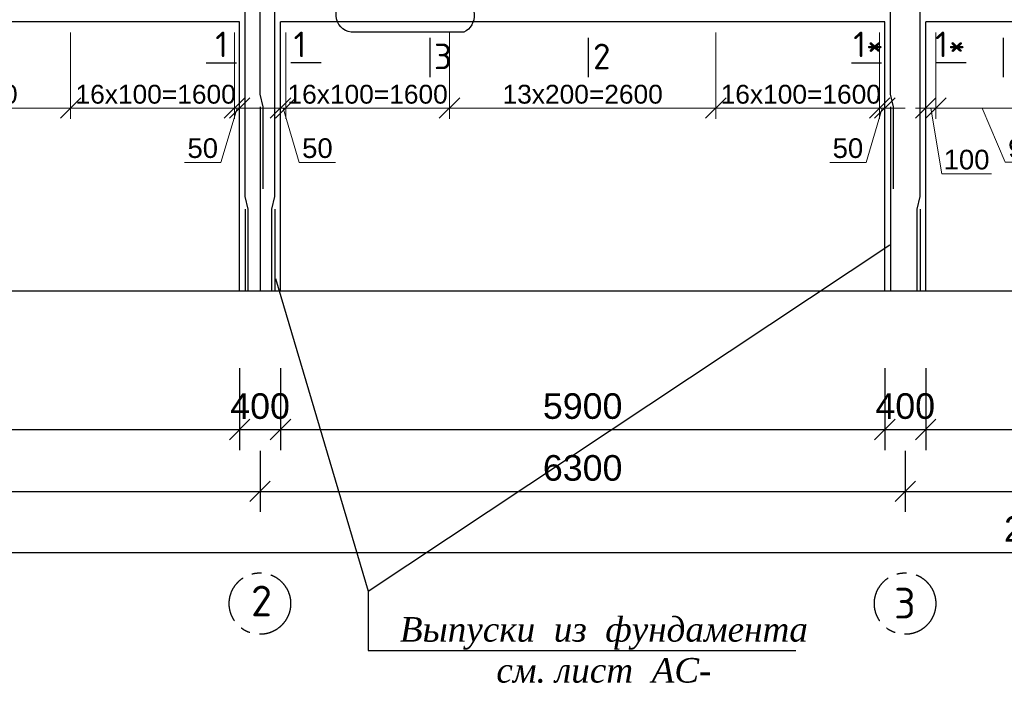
# Model space of a CAD drawing. Header units: millimetres. Extents: x 2063114 to 14983986, y -126020516 to 213791.
# Tile 572 of 656: x 2331609 to 2341224, y -313410 to -306928. Entities that reach past the tile are written whole.
import ezdxf

# ---------------------------------------------------------------- set-up
doc = ezdxf.new("R2010")
doc.units = ezdxf.units.MM
doc.linetypes.add('ACAD_ISO10W100', pattern=[18, 12, -3, 0, -3])
doc.linetypes.add('осевая', pattern=[50.8, 31.75, -6.35, 6.35, -6.35])
doc.layers.get('Defpoints').update_dxf_attribs({"color": 6, "lineweight": 35})
doc.layers.add('пунктир', color=1, linetype='ACAD_ISO10W100')
doc.layers.add('РАЗМЕР АР', color=150, linetype='Continuous', lineweight=20)
doc.styles.add('seviyorum', font='times.ttf')
doc.styles.get("Standard").update_dxf_attribs({"font": 'arial.ttf'})
doc.styles.add('СПДС', font='isocpeur.ttf')
doc.dimstyles.new('1-100', dxfattribs={"dimtxt": 300, "dimasz": 250, "dimexe": 130, "dimexo": 130, "dimgap": 50, "dimtad": 1, "dimdec": 0, "dimtxsty": 'seviyorum', "dimblk": 'OBLIQUE', "dimcen": 250, "dimdle": 125, "dimclrd": 256, "dimclre": 256, "dimclrt": 256, "dimadec": 0, "dimazin": 0, "dimtfac": 1, "dimtdec": 0, "dimtmove": 1, "dimatfit": 3, "dimldrblk": 'OBLIQUE', "dimfxl": 200, "dimlwd": -1, "dimlwe": -1, "dimarcsym": 0})
doc.dimstyles.new('STANDARD$0', dxfattribs={"dimtxt": 250, "dimasz": 200, "dimexe": 200, "dimexo": 300, "dimgap": 100, "dimtad": 1, "dimdec": 0, "dimzin": 1, "dimdsep": 46, "dimtxsty": 'Standard', "dimblk1": 'OBLIQUE', "dimblk2": 'OBLIQUE', "dimsah": 1, "dimcen": 2.5, "dimdle": 200, "dimadec": 0, "dimazin": 0, "dimtfac": 1, "dimtdec": 0, "dimtmove": 0, "dimatfit": 3, "dimldrblk": 'OBLIQUE', "dimfxl": 600, "dimfxlon": 1, "dimtolj": 1, "dimtzin": 1, "dimarcsym": 0})

# ---------------------------------------------------------------- blocks, each defined once
blk = doc.blocks.new('_Oblique')
at = {"color": 0, "linetype": 'ByBlock', "lineweight": -2}
blk.add_line((-0.5, -0.5), (0.5, 0.5), dxfattribs=at)
blk = doc.blocks.new('*D1747')
at = {"layer": 'Defpoints', "color": 0, "lineweight": 30, "ltscale": 150, "transparency": 16777216}
for p in [(2327856.6, -309928.8), (2333756.6, -309928.8), (2333756.6, -310931.3)]:
    blk.add_point(p, dxfattribs=at)
at = {"layer": 'РАЗМЕР АР', "color": 0, "lineweight": -2, "ltscale": 150, "transparency": 16777216}
for p, q in [((2327856.6, -310331.3), (2327856.6, -311131.3)), ((2333756.6, -310331.3), (2333756.6, -311131.3)), ((2327656.6, -310931.3), (2333956.6, -310931.3))]:
    blk.add_line(p, q, dxfattribs=at)
at = {"layer": 'РАЗМЕР АР', "color": 0, "lineweight": -2, "ltscale": 150, "transparency": 16777216, "xscale": 200, "yscale": 200, "zscale": 200, "rotation": 180}
blk.add_blockref('_Oblique', (2327856.6, -310931.3), dxfattribs=at)
at = {"layer": 'РАЗМЕР АР', "color": 0, "lineweight": -2, "ltscale": 150, "transparency": 16777216, "xscale": 200, "yscale": 200, "zscale": 200}
blk.add_blockref('_Oblique', (2333756.6, -310931.3), dxfattribs=at)
at = {"layer": 'РАЗМЕР АР', "color": 0, "ltscale": 150, "transparency": 16777216, "insert": (2330806.6, -310703.6), "char_height": 250, "attachment_point": 5}
blk.add_mtext('\\A1;5900', dxfattribs=at)
blk = doc.blocks.new('*D1748')
at = {"layer": 'Defpoints', "color": 0, "lineweight": 30, "ltscale": 150, "transparency": 16777216}
for p in [(2334156.6, -309928.8), (2340056.6, -309928.8), (2340056.6, -310931.3)]:
    blk.add_point(p, dxfattribs=at)
at = {"layer": 'РАЗМЕР АР', "color": 0, "lineweight": -2, "ltscale": 150, "transparency": 16777216}
for p, q in [((2334156.6, -310331.3), (2334156.6, -311131.3)), ((2340056.6, -310331.3), (2340056.6, -311131.3)), ((2333956.6, -310931.3), (2340256.6, -310931.3))]:
    blk.add_line(p, q, dxfattribs=at)
at = {"layer": 'РАЗМЕР АР', "color": 0, "lineweight": -2, "ltscale": 150, "transparency": 16777216, "xscale": 200, "yscale": 200, "zscale": 200, "rotation": 180}
blk.add_blockref('_Oblique', (2334156.6, -310931.3), dxfattribs=at)
at = {"layer": 'РАЗМЕР АР', "color": 0, "lineweight": -2, "ltscale": 150, "transparency": 16777216, "xscale": 200, "yscale": 200, "zscale": 200}
blk.add_blockref('_Oblique', (2340056.6, -310931.3), dxfattribs=at)
at = {"layer": 'РАЗМЕР АР', "color": 0, "ltscale": 150, "transparency": 16777216, "insert": (2337106.6, -310703.6), "char_height": 250, "attachment_point": 5}
blk.add_mtext('\\A1;5900', dxfattribs=at)
blk = doc.blocks.new('*D1749')
at = {"layer": 'Defpoints', "color": 0, "lineweight": 30, "ltscale": 150, "transparency": 16777216}
for p in [(2340456.6, -309928.8), (2343456.6, -309928.8), (2343456.6, -310931.3)]:
    blk.add_point(p, dxfattribs=at)
at = {"layer": 'РАЗМЕР АР', "color": 0, "lineweight": -2, "ltscale": 150, "transparency": 16777216}
for p, q in [((2340456.6, -310331.3), (2340456.6, -311131.3)), ((2343456.6, -310331.3), (2343456.6, -311131.3)), ((2340256.6, -310931.3), (2343656.6, -310931.3))]:
    blk.add_line(p, q, dxfattribs=at)
at = {"layer": 'РАЗМЕР АР', "color": 0, "lineweight": -2, "ltscale": 150, "transparency": 16777216, "xscale": 200, "yscale": 200, "zscale": 200, "rotation": 180}
blk.add_blockref('_Oblique', (2340456.6, -310931.3), dxfattribs=at)
at = {"layer": 'РАЗМЕР АР', "color": 0, "lineweight": -2, "ltscale": 150, "transparency": 16777216, "xscale": 200, "yscale": 200, "zscale": 200}
blk.add_blockref('_Oblique', (2343456.6, -310931.3), dxfattribs=at)
at = {"layer": 'РАЗМЕР АР', "color": 0, "ltscale": 150, "transparency": 16777216, "insert": (2341956.6, -310703.6), "char_height": 250, "attachment_point": 5}
blk.add_mtext('\\A1;3000', dxfattribs=at)
blk = doc.blocks.new('*D1724')
at = {"layer": 'Defpoints', "color": 0, "lineweight": 30, "ltscale": 150, "transparency": 16777216}
for p in [(2340056.6, -309928.8), (2340456.6, -309928.8), (2340456.6, -310931.3)]:
    blk.add_point(p, dxfattribs=at)
at = {"layer": 'РАЗМЕР АР', "color": 0, "lineweight": -2, "ltscale": 150, "transparency": 16777216}
for p, q in [((2340056.6, -310331.3), (2340056.6, -311131.3)), ((2340456.6, -310331.3), (2340456.6, -311131.3)), ((2339856.6, -310931.3), (2340656.6, -310931.3))]:
    blk.add_line(p, q, dxfattribs=at)
at = {"layer": 'РАЗМЕР АР', "color": 0, "lineweight": -2, "ltscale": 150, "transparency": 16777216, "xscale": 200, "yscale": 200, "zscale": 200, "rotation": 180}
blk.add_blockref('_Oblique', (2340056.6, -310931.3), dxfattribs=at)
at = {"layer": 'РАЗМЕР АР', "color": 0, "lineweight": -2, "ltscale": 150, "transparency": 16777216, "xscale": 200, "yscale": 200, "zscale": 200}
blk.add_blockref('_Oblique', (2340456.6, -310931.3), dxfattribs=at)
at = {"layer": 'РАЗМЕР АР', "color": 0, "ltscale": 150, "transparency": 16777216, "insert": (2340256.6, -310703.6), "char_height": 250, "attachment_point": 5}
blk.add_mtext('\\A1;400', dxfattribs=at)
blk = doc.blocks.new('*D1726')
at = {"layer": 'Defpoints', "color": 0, "lineweight": 30, "ltscale": 150, "transparency": 16777216}
for p in [(2327656.6, -310839.1), (2333956.6, -310839.1), (2333956.6, -311535.2)]:
    blk.add_point(p, dxfattribs=at)
at = {"layer": 'РАЗМЕР АР', "color": 0, "lineweight": -2, "ltscale": 150, "transparency": 16777216}
for p, q in [((2327656.6, -311139.1), (2327656.6, -311735.2)), ((2333956.6, -311139.1), (2333956.6, -311735.2)), ((2327456.6, -311535.2), (2334156.6, -311535.2))]:
    blk.add_line(p, q, dxfattribs=at)
at = {"layer": 'РАЗМЕР АР', "color": 0, "lineweight": -2, "ltscale": 150, "transparency": 16777216, "xscale": 200, "yscale": 200, "zscale": 200, "rotation": 180}
blk.add_blockref('_Oblique', (2327656.6, -311535.2), dxfattribs=at)
at = {"layer": 'РАЗМЕР АР', "color": 0, "lineweight": -2, "ltscale": 150, "transparency": 16777216, "xscale": 200, "yscale": 200, "zscale": 200}
blk.add_blockref('_Oblique', (2333956.6, -311535.2), dxfattribs=at)
at = {"layer": 'РАЗМЕР АР', "color": 0, "ltscale": 150, "transparency": 16777216, "insert": (2330806.6, -311307.4), "char_height": 250, "attachment_point": 5}
blk.add_mtext('\\A1;6300', dxfattribs=at)
blk = doc.blocks.new('*D1727')
at = {"layer": 'Defpoints', "color": 0, "lineweight": 30, "ltscale": 150, "transparency": 16777216}
for p in [(2333956.6, -310839.1), (2340256.6, -310839.1), (2340256.6, -311535.2)]:
    blk.add_point(p, dxfattribs=at)
at = {"layer": 'РАЗМЕР АР', "color": 0, "lineweight": -2, "ltscale": 150, "transparency": 16777216}
for p, q in [((2333956.6, -311139.1), (2333956.6, -311735.2)), ((2340256.6, -311139.1), (2340256.6, -311735.2)), ((2333756.6, -311535.2), (2340456.6, -311535.2))]:
    blk.add_line(p, q, dxfattribs=at)
at = {"layer": 'РАЗМЕР АР', "color": 0, "lineweight": -2, "ltscale": 150, "transparency": 16777216, "xscale": 200, "yscale": 200, "zscale": 200, "rotation": 180}
blk.add_blockref('_Oblique', (2333956.6, -311535.2), dxfattribs=at)
at = {"layer": 'РАЗМЕР АР', "color": 0, "lineweight": -2, "ltscale": 150, "transparency": 16777216, "xscale": 200, "yscale": 200, "zscale": 200}
blk.add_blockref('_Oblique', (2340256.6, -311535.2), dxfattribs=at)
at = {"layer": 'РАЗМЕР АР', "color": 0, "ltscale": 150, "transparency": 16777216, "insert": (2337106.6, -311307.4), "char_height": 250, "attachment_point": 5}
blk.add_mtext('\\A1;6300', dxfattribs=at)
blk = doc.blocks.new('*D1729')
at = {"layer": 'Defpoints', "color": 0, "lineweight": 30, "ltscale": 150, "transparency": 16777216}
for p in [(2340256.6, -310839.1), (2343656.6, -310839.1), (2343656.6, -311535.2)]:
    blk.add_point(p, dxfattribs=at)
at = {"layer": 'РАЗМЕР АР', "color": 0, "lineweight": -2, "ltscale": 150, "transparency": 16777216}
for p, q in [((2340256.6, -311139.1), (2340256.6, -311735.2)), ((2343656.6, -311139.1), (2343656.6, -311735.2)), ((2340056.6, -311535.2), (2343856.6, -311535.2))]:
    blk.add_line(p, q, dxfattribs=at)
at = {"layer": 'РАЗМЕР АР', "color": 0, "lineweight": -2, "ltscale": 150, "transparency": 16777216, "xscale": 200, "yscale": 200, "zscale": 200, "rotation": 180}
blk.add_blockref('_Oblique', (2340256.6, -311535.2), dxfattribs=at)
at = {"layer": 'РАЗМЕР АР', "color": 0, "lineweight": -2, "ltscale": 150, "transparency": 16777216, "xscale": 200, "yscale": 200, "zscale": 200}
blk.add_blockref('_Oblique', (2343656.6, -311535.2), dxfattribs=at)
at = {"layer": 'РАЗМЕР АР', "color": 0, "ltscale": 150, "transparency": 16777216, "insert": (2341956.6, -311307.4), "char_height": 250, "attachment_point": 5}
blk.add_mtext('\\A1;3400', dxfattribs=at)
blk = doc.blocks.new('*D1730')
at = {"layer": 'Defpoints', "color": 0, "lineweight": 30, "ltscale": 150, "transparency": 16777216}
for p in [(2327656.6, -310931.3), (2355756.6, -310931.3), (2355756.6, -312131.3)]:
    blk.add_point(p, dxfattribs=at)
at = {"layer": 'РАЗМЕР АР', "color": 0, "lineweight": -2, "ltscale": 150, "transparency": 16777216}
for p, q in [((2327656.6, -311531.3), (2327656.6, -312331.3)), ((2355756.6, -311531.3), (2355756.6, -312331.3)), ((2327456.6, -312131.3), (2355956.6, -312131.3))]:
    blk.add_line(p, q, dxfattribs=at)
at = {"layer": 'РАЗМЕР АР', "color": 0, "lineweight": -2, "ltscale": 150, "transparency": 16777216, "xscale": 200, "yscale": 200, "zscale": 200, "rotation": 180}
blk.add_blockref('_Oblique', (2327656.6, -312131.3), dxfattribs=at)
at = {"layer": 'РАЗМЕР АР', "color": 0, "lineweight": -2, "ltscale": 150, "transparency": 16777216, "xscale": 200, "yscale": 200, "zscale": 200}
blk.add_blockref('_Oblique', (2355756.6, -312131.3), dxfattribs=at)
at = {"layer": 'РАЗМЕР АР', "color": 0, "ltscale": 150, "transparency": 16777216, "insert": (2341706.6, -311903.6), "char_height": 250, "attachment_point": 5}
blk.add_mtext('\\A1;28100', dxfattribs=at)
blk = doc.blocks.new('*D1732')
at = {"layer": 'Defpoints', "color": 0, "lineweight": 30, "ltscale": 150, "transparency": 16777216}
for p in [(2333756.6, -309928.8), (2334156.6, -309928.8), (2334156.6, -310931.3)]:
    blk.add_point(p, dxfattribs=at)
at = {"layer": 'РАЗМЕР АР', "color": 0, "lineweight": -2, "ltscale": 150, "transparency": 16777216}
for p, q in [((2333756.6, -310331.3), (2333756.6, -311131.3)), ((2334156.6, -310331.3), (2334156.6, -311131.3)), ((2333556.6, -310931.3), (2334356.6, -310931.3))]:
    blk.add_line(p, q, dxfattribs=at)
at = {"layer": 'РАЗМЕР АР', "color": 0, "lineweight": -2, "ltscale": 150, "transparency": 16777216, "xscale": 200, "yscale": 200, "zscale": 200, "rotation": 180}
blk.add_blockref('_Oblique', (2333756.6, -310931.3), dxfattribs=at)
at = {"layer": 'РАЗМЕР АР', "color": 0, "lineweight": -2, "ltscale": 150, "transparency": 16777216, "xscale": 200, "yscale": 200, "zscale": 200}
blk.add_blockref('_Oblique', (2334156.6, -310931.3), dxfattribs=at)
at = {"layer": 'РАЗМЕР АР', "color": 0, "ltscale": 150, "transparency": 16777216, "insert": (2333956.6, -310703.6), "char_height": 250, "attachment_point": 5}
blk.add_mtext('\\A1;400', dxfattribs=at)
blk = doc.blocks.new('*D1733')
at = {"layer": 'Defpoints', "color": 0, "lineweight": 30, "ltscale": 100, "transparency": 16777216}
for p in [(2329506.6, -306949.1), (2332106.6, -306949.1), (2332106.6, -307790.9)]:
    blk.add_point(p, dxfattribs=at)
at = {"layer": 'РАЗМЕР АР', "ltscale": 100, "transparency": 16777216}
for p, q in [((2329506.6, -307053.1), (2329506.6, -307894.9)), ((2332106.6, -307053.1), (2332106.6, -307894.9)), ((2329406.6, -307790.9), (2332206.6, -307790.9))]:
    blk.add_line(p, q, dxfattribs=at)
at = {"layer": 'РАЗМЕР АР', "ltscale": 100, "transparency": 16777216, "xscale": 200, "yscale": 200, "zscale": 200, "rotation": 180}
blk.add_blockref('_Oblique', (2329506.6, -307790.9), dxfattribs=at)
at = {"layer": 'РАЗМЕР АР', "ltscale": 100, "transparency": 16777216, "xscale": 200, "yscale": 200, "zscale": 200}
blk.add_blockref('_Oblique', (2332106.6, -307790.9), dxfattribs=at)
at = {"layer": 'РАЗМЕР АР', "ltscale": 100, "transparency": 16777216, "insert": (2330806.6, -307656.9), "char_height": 192, "attachment_point": 5}
blk.add_mtext('{\\H0.95833x;13x200=2600}', dxfattribs=at)
blk = doc.blocks.new('*D1735')
at = {"layer": 'Defpoints', "color": 0, "lineweight": 30, "ltscale": 100, "transparency": 16777216}
for p in [(2333706.6, -306949.1), (2333756.6, -307439.3), (2333756.6, -307790.9)]:
    blk.add_point(p, dxfattribs=at)
at = {"layer": 'РАЗМЕР АР', "ltscale": 100, "transparency": 16777216}
for p, q in [((2333706.6, -307053.1), (2333706.6, -307894.9)), ((2333756.6, -307543.3), (2333756.6, -307894.9)), ((2333706.6, -307790.9), (2333506.6, -307790.9)), ((2333731.6, -307790.9), (2333573.9, -308321.7)), ((2333706.6, -307790.9), (2333756.6, -307790.9)), ((2333706.6, -307790.9), (2333756.6, -307790.9)), ((2333756.6, -307790.9), (2333956.6, -307790.9)), ((2333573.9, -308321.7), (2333219.6, -308321.7))]:
    blk.add_line(p, q, dxfattribs=at)
at = {"layer": 'РАЗМЕР АР', "ltscale": 100, "transparency": 16777216, "xscale": 200, "yscale": 200, "zscale": 200}
blk.add_blockref('_Oblique', (2333706.6, -307790.9), dxfattribs=at)
at = {"layer": 'РАЗМЕР АР', "ltscale": 100, "transparency": 16777216, "xscale": 200, "yscale": 200, "zscale": 200, "rotation": 180}
blk.add_blockref('_Oblique', (2333756.6, -307790.9), dxfattribs=at)
at = {"layer": 'РАЗМЕР АР', "ltscale": 100, "transparency": 16777216, "insert": (2333396.7, -308183.7), "char_height": 192, "attachment_point": 5}
blk.add_mtext('50', dxfattribs=at)
blk = doc.blocks.new('*D1736')
at = {"layer": 'Defpoints', "color": 0, "lineweight": 30, "ltscale": 100, "transparency": 16777216}
for p in [(2332106.6, -306949.1), (2333706.6, -306949.1), (2333706.6, -307790.9)]:
    blk.add_point(p, dxfattribs=at)
at = {"layer": 'РАЗМЕР АР', "ltscale": 100, "transparency": 16777216}
for p, q in [((2332106.6, -307053.1), (2332106.6, -307894.9)), ((2333706.6, -307053.1), (2333706.6, -307894.9)), ((2332006.6, -307790.9), (2333806.6, -307790.9))]:
    blk.add_line(p, q, dxfattribs=at)
at = {"layer": 'РАЗМЕР АР', "ltscale": 100, "transparency": 16777216, "xscale": 200, "yscale": 200, "zscale": 200, "rotation": 180}
blk.add_blockref('_Oblique', (2332106.6, -307790.9), dxfattribs=at)
at = {"layer": 'РАЗМЕР АР', "ltscale": 100, "transparency": 16777216, "xscale": 200, "yscale": 200, "zscale": 200}
blk.add_blockref('_Oblique', (2333706.6, -307790.9), dxfattribs=at)
at = {"layer": 'РАЗМЕР АР', "ltscale": 100, "transparency": 16777216, "insert": (2332936.7, -307657), "char_height": 192, "attachment_point": 5}
blk.add_mtext('{\\H0.95833x;16x100=1600}', dxfattribs=at)
blk = doc.blocks.new('*D1676')
at = {"layer": 'Defpoints', "color": 0, "lineweight": 30, "ltscale": 100, "transparency": 16777216}
for p in [(2335806.6, -306949.1), (2338406.6, -306949.1), (2338406.6, -307790.9)]:
    blk.add_point(p, dxfattribs=at)
at = {"layer": 'РАЗМЕР АР', "ltscale": 100, "transparency": 16777216}
for p, q in [((2335806.6, -307053.1), (2335806.6, -307894.9)), ((2338406.6, -307053.1), (2338406.6, -307894.9)), ((2335706.6, -307790.9), (2338506.6, -307790.9))]:
    blk.add_line(p, q, dxfattribs=at)
at = {"layer": 'РАЗМЕР АР', "ltscale": 100, "transparency": 16777216, "xscale": 200, "yscale": 200, "zscale": 200, "rotation": 180}
blk.add_blockref('_Oblique', (2335806.6, -307790.9), dxfattribs=at)
at = {"layer": 'РАЗМЕР АР', "ltscale": 100, "transparency": 16777216, "xscale": 200, "yscale": 200, "zscale": 200}
blk.add_blockref('_Oblique', (2338406.6, -307790.9), dxfattribs=at)
at = {"layer": 'РАЗМЕР АР', "ltscale": 100, "transparency": 16777216, "insert": (2337106.6, -307656.9), "char_height": 192, "attachment_point": 5}
blk.add_mtext('{\\H0.95833x;13x200=2600}', dxfattribs=at)
blk = doc.blocks.new('*D1677')
at = {"layer": 'Defpoints', "color": 0, "lineweight": 30, "ltscale": 100, "transparency": 16777216}
for p in [(2334206.6, -306949.1), (2335806.6, -306949.1), (2334206.6, -307790.9)]:
    blk.add_point(p, dxfattribs=at)
at = {"layer": 'РАЗМЕР АР', "ltscale": 100, "transparency": 16777216}
for p, q in [((2334206.6, -307053.1), (2334206.6, -307894.9)), ((2335806.6, -307053.1), (2335806.6, -307894.9)), ((2335906.6, -307790.9), (2334106.6, -307790.9))]:
    blk.add_line(p, q, dxfattribs=at)
at = {"layer": 'РАЗМЕР АР', "ltscale": 100, "transparency": 16777216, "xscale": 200, "yscale": 200, "zscale": 200, "rotation": 180}
blk.add_blockref('_Oblique', (2334206.6, -307790.9), dxfattribs=at)
at = {"layer": 'РАЗМЕР АР', "ltscale": 100, "transparency": 16777216, "xscale": 200, "yscale": 200, "zscale": 200}
blk.add_blockref('_Oblique', (2335806.6, -307790.9), dxfattribs=at)
at = {"layer": 'РАЗМЕР АР', "ltscale": 100, "transparency": 16777216, "insert": (2335006.6, -307657), "char_height": 192, "attachment_point": 5}
blk.add_mtext('{\\H0.95833x;16x100=1600}', dxfattribs=at)
blk = doc.blocks.new('*D1678')
at = {"layer": 'Defpoints', "color": 0, "lineweight": 30, "ltscale": 100, "transparency": 16777216}
for p in [(2340006.6, -306949.1), (2340056.6, -307439.3), (2340056.6, -307790.9)]:
    blk.add_point(p, dxfattribs=at)
at = {"layer": 'РАЗМЕР АР', "ltscale": 100, "transparency": 16777216}
for p, q in [((2340006.6, -307053.1), (2340006.6, -307894.9)), ((2340056.6, -307543.3), (2340056.6, -307894.9)), ((2340006.6, -307790.9), (2339806.6, -307790.9)), ((2340031.6, -307790.9), (2339873.9, -308321.7)), ((2340006.6, -307790.9), (2340056.6, -307790.9)), ((2340006.6, -307790.9), (2340056.6, -307790.9)), ((2340056.6, -307790.9), (2340256.6, -307790.9)), ((2339873.9, -308321.7), (2339519.6, -308321.7))]:
    blk.add_line(p, q, dxfattribs=at)
at = {"layer": 'РАЗМЕР АР', "ltscale": 100, "transparency": 16777216, "xscale": 200, "yscale": 200, "zscale": 200}
blk.add_blockref('_Oblique', (2340006.6, -307790.9), dxfattribs=at)
at = {"layer": 'РАЗМЕР АР', "ltscale": 100, "transparency": 16777216, "xscale": 200, "yscale": 200, "zscale": 200, "rotation": 180}
blk.add_blockref('_Oblique', (2340056.6, -307790.9), dxfattribs=at)
at = {"layer": 'РАЗМЕР АР', "ltscale": 100, "transparency": 16777216, "insert": (2339696.7, -308183.7), "char_height": 192, "attachment_point": 5}
blk.add_mtext('50', dxfattribs=at)
blk = doc.blocks.new('*D1679')
at = {"layer": 'Defpoints', "color": 0, "lineweight": 30, "ltscale": 100, "transparency": 16777216}
for p in [(2338406.6, -306949.1), (2340006.6, -306949.1), (2340006.6, -307790.9)]:
    blk.add_point(p, dxfattribs=at)
at = {"layer": 'РАЗМЕР АР', "ltscale": 100, "transparency": 16777216}
for p, q in [((2338406.6, -307053.1), (2338406.6, -307894.9)), ((2340006.6, -307053.1), (2340006.6, -307894.9)), ((2338306.6, -307790.9), (2340106.6, -307790.9))]:
    blk.add_line(p, q, dxfattribs=at)
at = {"layer": 'РАЗМЕР АР', "ltscale": 100, "transparency": 16777216, "xscale": 200, "yscale": 200, "zscale": 200, "rotation": 180}
blk.add_blockref('_Oblique', (2338406.6, -307790.9), dxfattribs=at)
at = {"layer": 'РАЗМЕР АР', "ltscale": 100, "transparency": 16777216, "xscale": 200, "yscale": 200, "zscale": 200}
blk.add_blockref('_Oblique', (2340006.6, -307790.9), dxfattribs=at)
at = {"layer": 'РАЗМЕР АР', "ltscale": 100, "transparency": 16777216, "insert": (2339236.7, -307657), "char_height": 192, "attachment_point": 5}
blk.add_mtext('{\\H0.95833x;16x100=1600}', dxfattribs=at)
blk = doc.blocks.new('*D1680')
at = {"layer": 'Defpoints', "color": 0, "lineweight": 30, "ltscale": 100, "transparency": 16777216}
for p in [(2334206.6, -306949.1), (2334156.6, -307439.3), (2334156.6, -307790.9)]:
    blk.add_point(p, dxfattribs=at)
at = {"layer": 'РАЗМЕР АР', "ltscale": 100, "transparency": 16777216}
for p, q in [((2334206.6, -307053.1), (2334206.6, -307894.9)), ((2334156.6, -307543.3), (2334156.6, -307894.9)), ((2334156.6, -307790.9), (2333956.6, -307790.9)), ((2334206.6, -307790.9), (2334156.6, -307790.9)), ((2334206.6, -307790.9), (2334156.6, -307790.9)), ((2334181.6, -307790.9), (2334339.2, -308321.7)), ((2334206.6, -307790.9), (2334406.6, -307790.9)), ((2334339.2, -308321.7), (2334693.6, -308321.7))]:
    blk.add_line(p, q, dxfattribs=at)
at = {"layer": 'РАЗМЕР АР', "ltscale": 100, "transparency": 16777216, "xscale": 200, "yscale": 200, "zscale": 200}
blk.add_blockref('_Oblique', (2334156.6, -307790.9), dxfattribs=at)
at = {"layer": 'РАЗМЕР АР', "ltscale": 100, "transparency": 16777216, "xscale": 200, "yscale": 200, "zscale": 200, "rotation": 180}
blk.add_blockref('_Oblique', (2334206.6, -307790.9), dxfattribs=at)
at = {"layer": 'РАЗМЕР АР', "ltscale": 100, "transparency": 16777216, "insert": (2334516.4, -308183.7), "char_height": 192, "attachment_point": 5}
blk.add_mtext('50', dxfattribs=at)
blk = doc.blocks.new('*D1696')
at = {"layer": 'Defpoints', "color": 0, "lineweight": 30, "ltscale": 100, "transparency": 16777216}
for p in [(2340556.6, -306949.1), (2340456.6, -307439.3), (2340456.6, -307790.9)]:
    blk.add_point(p, dxfattribs=at)
at = {"layer": 'РАЗМЕР АР', "ltscale": 100, "transparency": 16777216}
for p, q in [((2340556.6, -307053.1), (2340556.6, -307894.9)), ((2340456.6, -307543.3), (2340456.6, -307894.9)), ((2340656.6, -307790.9), (2340356.6, -307790.9)), ((2340506.6, -307790.9), (2340612.7, -308433.5)), ((2340612.7, -308433.5), (2341098.2, -308433.5))]:
    blk.add_line(p, q, dxfattribs=at)
at = {"layer": 'РАЗМЕР АР', "ltscale": 100, "transparency": 16777216, "xscale": 200, "yscale": 200, "zscale": 200, "rotation": 180}
blk.add_blockref('_Oblique', (2340456.6, -307790.9), dxfattribs=at)
at = {"layer": 'РАЗМЕР АР', "ltscale": 100, "transparency": 16777216, "xscale": 200, "yscale": 200, "zscale": 200}
blk.add_blockref('_Oblique', (2340556.6, -307790.9), dxfattribs=at)
at = {"layer": 'РАЗМЕР АР', "ltscale": 100, "transparency": 16777216, "insert": (2340855.4, -308295.5), "char_height": 192, "attachment_point": 5}
blk.add_mtext('100', dxfattribs=at)
blk = doc.blocks.new('*D1697')
at = {"layer": 'Defpoints', "color": 0, "lineweight": 30, "ltscale": 100, "transparency": 16777216}
for p in [(2340556.6, -306949.1), (2341456.6, -306949.1), (2340556.6, -307790.9)]:
    blk.add_point(p, dxfattribs=at)
at = {"layer": 'РАЗМЕР АР', "ltscale": 100, "transparency": 16777216}
for p, q in [((2340556.6, -307053.1), (2340556.6, -307894.9)), ((2341456.6, -307053.1), (2341456.6, -307894.9)), ((2341556.6, -307790.9), (2340456.6, -307790.9)), ((2341006.6, -307790.9), (2341233.1, -308318.3)), ((2341233.1, -308318.3), (2342569.5, -308318.3))]:
    blk.add_line(p, q, dxfattribs=at)
at = {"layer": 'РАЗМЕР АР', "ltscale": 100, "transparency": 16777216, "xscale": 200, "yscale": 200, "zscale": 200, "rotation": 180}
blk.add_blockref('_Oblique', (2340556.6, -307790.9), dxfattribs=at)
at = {"layer": 'РАЗМЕР АР', "ltscale": 100, "transparency": 16777216, "xscale": 200, "yscale": 200, "zscale": 200}
blk.add_blockref('_Oblique', (2341456.6, -307790.9), dxfattribs=at)
at = {"layer": 'РАЗМЕР АР', "ltscale": 100, "transparency": 16777216, "insert": (2341901.3, -308184.3), "char_height": 192, "attachment_point": 5}
blk.add_mtext('{\\H0.95833x;9x100=900}', dxfattribs=at)

msp = doc.modelspace()

# ---------------------------------------------------------------- linework, layer by layer
at = {"lineweight": 30, "ltscale": 100}
for p, q in [((2333756.57029, -306949.13174), (2327856.57029, -306949.13174)), ((2333756.57029, -309579.13174), (2333756.57029, -306949.13174)), ((2334156.57029, -309579.13174), (2334156.57029, -306949.13174)), ((2340056.57029, -306949.13174), (2334156.57029, -306949.13174)), ((2340056.57029, -309579.13174), (2340056.57029, -306949.13174)), ((2343456.57029, -306949.13174), (2340456.57029, -306949.13174)), ((2340456.57029, -309579.13174), (2340456.57029, -306949.13174)), ((2335612.60735, -307103.4135), (2335612.60735, -307490.36223)), ((2337160.44815, -307103.4135), (2337160.44815, -307490.36223)), ((2341213.7016, -307103.4135), (2341213.7016, -307490.36223)), ((2333431.20488, -307349.46954), (2333724.82671, -307349.46954)), ((2334551.6295, -307349.46954), (2334258.00766, -307349.46954)), ((2339731.20488, -307349.46954), (2340024.82671, -307349.46954)), ((2340851.6295, -307349.46954), (2340558.00766, -307349.46954)), ((2357446.57029, -309579.13174), (2327248.954, -309579.13174))]:
    msp.add_line(p, q, dxfattribs=at)
at = {"color": 5, "lineweight": 30}
for p, q in [((2333956.57029, -307779.13174), (2333956.57029, -309579.13174)), ((2340111.57029, -307779.13174), (2340111.57029, -309579.13174)), ((2333811.57029, -308779.13174), (2333811.57029, -309579.13174)), ((2334101.57029, -308779.13174), (2334101.57029, -309579.13174)), ((2340401.57029, -308779.13174), (2340401.57029, -309579.13174))]:
    msp.add_line(p, q, dxfattribs=at)
at = {"ltscale": 100}
msp.add_line((2335010.84635, -312511.17675), (2340106.57029, -309127.59743), dxfattribs=at)
at = {"color": 7}
for p, q in [((2334106.57029, -309455.27708), (2335010.84635, -312511.17675)), ((2335010.84635, -313089.89836), (2339187.92327, -313089.89836))]:
    msp.add_line(p, q, dxfattribs=at)
at = {"color": 96, "lineweight": 30, "ltscale": 100}
for points in [[(2333986.57029, -308579.13174), (2333986.57029, -307779.13174), (2333956.57029, -307656.21177), (2333956.57029, -304479.13174)], [(2340141.57029, -308579.13174), (2340141.57029, -307779.13174), (2340111.57029, -307656.21177), (2340111.57029, -304479.13174)], [(2333841.57029, -309579.13174), (2333841.57029, -308779.13174), (2333811.57029, -308656.21177), (2333811.57029, -305529.13174)], [(2334071.57029, -309579.13174), (2334071.57029, -308779.13174), (2334101.57029, -308656.21177), (2334101.57029, -305529.13174)], [(2340371.57029, -309579.13174), (2340371.57029, -308779.13174), (2340401.57029, -308656.21177), (2340401.57029, -305529.13174)]]:
    msp.add_lwpolyline(points, dxfattribs=at)
at = {"lineweight": 30}
msp.add_lwpolyline([(2335945.19269, -307050.60197), (2334847.27584, -307050.60197, -0.8061503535), (2334823.599, -306711.36892), (2335921.51585, -306711.36892, -0.6771535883)], format="xyb", close=True, dxfattribs=at)
at = {"ltscale": 100}
msp.add_lwpolyline([(2335010.84635, -312511.17675), (2335010.84635, -313089.89836)], dxfattribs=at)
at = {"layer": 'пунктир', "linetype": 'осевая', "ltscale": 15}
for centre in [(2333954.96688, -312631.28198), (2340254.96688, -312631.28198)]:
    msp.add_circle(centre, 300, dxfattribs=at)

# ---------------------------------------------------------------- texts
at = {"char_height": 250, "width": 114.3068182}
for s, insert, attachment_point in [('{\\fISOCPEUR|b0|i0|c204|p34;1}', (2333518.86702, -307043.87277), 1), ('{\\fISOCPEUR|b0|i0|c204|p34;1}', (2334409.26597, -307043.87277), 3), ('{\\fISOCPEUR|b0|i0|c204|p34;1\\fISOCPEUR|b0|i0|c0|p34;*}', (2339748.8271, -307043.87277), 1), ('{\\fISOCPEUR|b0|i0|c204|p34;1\\fISOCPEUR|b0|i0|c0|p34;*}', (2340843.71447, -307043.87277), 3), ('{\\fISOCPEUR|b0|i0|c0|p34;3}', (2335830.21967, -307161.66636), 3), ('{\\fISOCPEUR|b0|i0|c0|p34;2}', (2337378.06047, -307161.66636), 3)]:
    msp.add_mtext(s, dxfattribs=dict(at, insert=insert, attachment_point=attachment_point))
at = {"color": 7, "linetype": 'ByBlock', "lineweight": 25, "insert": (2337314.03513, -313085.663), "char_height": 240, "attachment_point": 5}
msp.add_mtext('{\\fTimes New Roman|b0|i1|c204|p18;Выпуски  из  фундамента\\Pсм. лист  АС-}', dxfattribs=at)
at = {"layer": 'пунктир', "char_height": 300, "width": 255.0496237, "attachment_point": 2, "style": 'СПДС'}
for s, insert in [('2', (2333970.8707, -312455.77805)), ('3', (2340252.88994, -312477.26783))]:
    msp.add_mtext(s, dxfattribs=dict(at, insert=insert))

# ---------------------------------------------------------------- dimensions: what is measured, and where the dimension line sits
at = {"layer": 'РАЗМЕР АР', "ltscale": 100}
for base, p1, p2, picture, middle in [((2332106.57029, -307790.93512), (2329506.57029, -306949.13174), (2332106.57029, -306949.13174), '*D1733', (2330806.57029, -307656.92726)), ((2338406.57029, -307790.93512), (2335806.57029, -306949.13174), (2338406.57029, -306949.13174), '*D1676', (2337106.57029, -307656.92726))]:
    dim = msp.add_linear_dim(base=base, p1=p1, p2=p2, text='{\\H0.95833x;13x200=<>}', dimstyle='1-100', override={"dimscale": 0.8, "dimtxt": 240, "dimtxsty": 'Standard'}, dxfattribs=at)
    dim.commit()
    dim.dimension.update_dxf_attribs({"geometry": picture, "text_midpoint": middle})
for base, p1, p2, picture, middle in [((2333706.57029, -307790.93512), (2332106.57029, -306949.13174), (2333706.57029, -306949.13174), '*D1736', (2332936.67472, -307790.93512)), ((2340006.57029, -307790.93512), (2338406.57029, -306949.13174), (2340006.57029, -306949.13174), '*D1679', (2339236.67472, -307790.93512))]:
    dim = msp.add_linear_dim(base=base, p1=p1, p2=p2, angle=180, text='{\\H0.95833x;16x100=<>}', dimstyle='1-100', override={"dimscale": 0.8, "dimtxt": 240, "dimtxsty": 'Standard'}, dxfattribs=at)
    dim.commit()
    dim.dimension.update_dxf_attribs({"geometry": picture, "text_midpoint": middle, "dimtype": 160})
for base, p1, p2, picture, middle in [((2333756.57029, -307790.93512), (2333706.57029, -306949.13174), (2333756.57029, -307439.30691), '*D1735', (2333533.93431, -308321.68402)), ((2340056.57029, -307790.93512), (2340006.57029, -306949.13174), (2340056.57029, -307439.30691), '*D1678', (2339833.93431, -308321.68402))]:
    dim = msp.add_linear_dim(base=base, p1=p1, p2=p2, angle=180, dimstyle='1-100', override={"dimscale": 0.8, "dimtxt": 240, "dimtxsty": 'Standard'}, dxfattribs=at)
    dim.commit()
    dim.dimension.update_dxf_attribs({"geometry": picture, "text_midpoint": middle, "dimtype": 160})
for base, p1, p2, picture, middle in [((2334156.57029, -307790.93512), (2334206.57029, -306949.13174), (2334156.57029, -307439.30691), '*D1680', (2334379.20628, -308321.68402)), ((2340456.57029, -307790.93512), (2340556.57029, -306949.13174), (2340456.57029, -307439.30691), '*D1696', (2340652.69554, -308433.51116))]:
    dim = msp.add_linear_dim(base=base, p1=p1, p2=p2, dimstyle='1-100', override={"dimscale": 0.8, "dimtxt": 240, "dimtxsty": 'Standard'}, dxfattribs=at)
    dim.commit()
    dim.dimension.update_dxf_attribs({"geometry": picture, "text_midpoint": middle, "dimtype": 160})
for base, p1, p2, text, picture, middle in [((2334206.57029, -307790.93512), (2335806.57029, -306949.13174), (2334206.57029, -306949.13174), '{\\H0.95833x;16x100=<>}', '*D1677', (2335006.57029, -307790.93512)), ((2340556.57029, -307790.93512), (2341456.57029, -306949.13174), (2340556.57029, -306949.13174), '{\\H0.95833x;9x100=<>}', '*D1697', (2341273.13693, -308318.29304))]:
    dim = msp.add_linear_dim(base=base, p1=p1, p2=p2, text=text, dimstyle='1-100', override={"dimscale": 0.8, "dimtxt": 240, "dimtxsty": 'Standard'}, dxfattribs=at)
    dim.commit()
    dim.dimension.update_dxf_attribs({"geometry": picture, "text_midpoint": middle, "dimtype": 160})
at = {"layer": 'РАЗМЕР АР', "ltscale": 150}
for base, p1, p2, picture, middle in [((2333756.57029, -310931.28627), (2327856.57029, -309928.84389), (2333756.57029, -309928.84389), '*D1747', (2330806.57029, -310703.64302)), ((2340056.57029, -310931.28627), (2334156.57029, -309928.84389), (2340056.57029, -309928.84389), '*D1748', (2337106.57029, -310703.64302)), ((2343456.57029, -310931.28627), (2340456.57029, -309928.84389), (2343456.57029, -309928.84389), '*D1749', (2341956.57029, -310703.55775)), ((2333956.57029, -311535.17411), (2327656.57029, -310839.12851), (2333956.57029, -310839.12851), '*D1726', (2330806.57029, -311307.4456)), ((2355756.57029, -312131.28627), (2327656.57029, -310931.28627), (2355756.57029, -310931.28627), '*D1730', (2341706.57029, -311903.64302)), ((2340256.57029, -311535.17411), (2333956.57029, -310839.12851), (2340256.57029, -310839.12851), '*D1727', (2337106.57029, -311307.4456)), ((2343656.57029, -311535.17411), (2340256.57029, -310839.12851), (2343656.57029, -310839.12851), '*D1729', (2341956.57029, -311307.4456))]:
    dim = msp.add_linear_dim(base=base, p1=p1, p2=p2, dimstyle='STANDARD$0', dxfattribs=at)
    dim.commit()
    dim.dimension.update_dxf_attribs({"geometry": picture, "text_midpoint": middle})
for base, p1, p2, picture, middle in [((2334156.57029, -310931.28627), (2333756.57029, -309928.84389), (2334156.57029, -309928.84389), '*D1732', (2333956.57029, -310931.28627)), ((2340456.57029, -310931.28627), (2340056.57029, -309928.84389), (2340456.57029, -309928.84389), '*D1724', (2340256.57029, -310931.28627))]:
    dim = msp.add_linear_dim(base=base, p1=p1, p2=p2, dimstyle='STANDARD$0', dxfattribs=at)
    dim.commit()
    dim.dimension.update_dxf_attribs({"geometry": picture, "text_midpoint": middle, "dimtype": 160})

doc.saveas('drawing.dxf')
